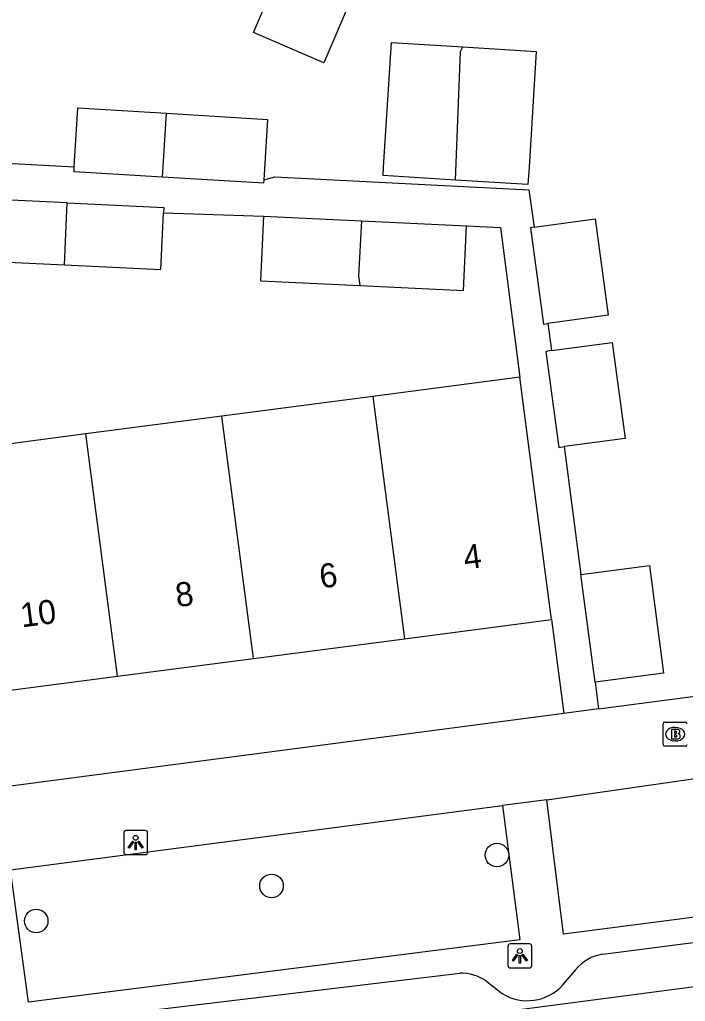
# Model space of a CAD drawing. Extents: x 162074 to 163034, y 381824 to 382557.
# Drawn here: x 162418.89 to 162446.55, y 382465.37 to 382506.13 of the extents above; entities that cross this region are included whole.
import ezdxf

# ---------------------------------------------------------------- set-up
doc = ezdxf.new("R2010")
doc.units = 0
for name, color, linetype in [('IMGEO_Boom', 7, 'Continuous'), ('IMGEO_Brandkraan', 7, 'Continuous'), ('IMGEO_Lichtpunt', 7, 'Continuous'), ('IMGEO_Pand', 7, 'Continuous'), ('IMGEO_Pand_nummerreeks', 7, 'Continuous'), ('IMGEO_Rijbaan_lokaal_open', 7, 'Continuous'), ('IMGEO_Voetpad_open', 7, 'Continuous')]:
    doc.layers.add(name, color=color, linetype=linetype)

msp = doc.modelspace()

# ---------------------------------------------------------------- linework, layer by layer
at = {"layer": 'IMGEO_Boom'}
for centre in [(162438.723, 382471.447), (162429.355, 382470.165), (162419.58, 382468.709)]:
    msp.add_circle(centre, 0.489, dxfattribs=at)
at = {"layer": 'IMGEO_Brandkraan'}
for p, q in [((162445.624, 382476.039), (162445.624, 382476.891)), ((162445.699, 382476.965), (162446.551, 382476.965)), ((162446.112, 382476.745), (162446.137, 382476.745)), ((162446.551, 382475.965), (162445.699, 382475.965)), ((162446.135, 382476.185), (162446.11, 382476.185))]:
    msp.add_line(p, q, dxfattribs=at)
for points in [[(162445.624, 382476.039), (162445.624, 382476.891)], [(162445.699, 382476.965), (162446.551, 382476.965)], [(162445.972, 382476.665), (162445.972, 382476.265), (162446.185, 382476.265)], [(162446.203, 382476.665), (162445.972, 382476.665)], [(162446.151, 382476.584), (162446.097, 382476.584), (162446.097, 382476.508)], [(162446.097, 382476.508), (162446.15, 382476.508)], [(162446.159, 382476.432), (162446.097, 382476.432), (162446.097, 382476.351)], [(162446.097, 382476.351), (162446.159, 382476.351)], [(162446.551, 382475.965), (162445.699, 382475.965)]]:
    msp.add_lwpolyline(points, dxfattribs=at)
for centre, radius, start, end in [((162445.701, 382476.889), 0.0765, 91.552, 178.448), ((162445.701, 382476.889), 0.0765, 91.552, 178.448), ((162446.207, 382476.52), 0.145, 59.4692, 91.5367), ((162446.232, 382476.567), 0.0922, 285.5137, 58.1501), ((162446.549, 382476.889), 0.0765, 1.552, 88.448), ((162446.549, 382476.889), 0.0765, 1.552, 88.448), ((162446.152, 382476.546), 0.0379, 267.8285, 90.9355), ((162446.16, 382476.391), 0.0404, 269.8759, 90.5077), ((162446.191, 382476.516), 0.251, 268.6676, 293.5347), ((162446.237, 382476.375), 0.105, 301.3115, 78.989), ((162445.701, 382476.041), 0.0765, 181.552, 268.448), ((162445.701, 382476.041), 0.0765, 181.552, 268.448), ((162446.549, 382476.041), 0.0765, 271.552, 358.448), ((162446.549, 382476.041), 0.0765, 271.552, 358.448)]:
    msp.add_arc(centre, radius, start, end, dxfattribs=at)
for centre, major_axis, ratio, start_param, end_param in [((162446.111, 382476.465), (-0.387, 0.002), 0.722429, 4.712389, 7.853982), ((162446.136, 382476.465), (-0.39, 0.002), 0.717154, 1.570796, 4.712389)]:
    msp.add_ellipse(centre, major_axis=major_axis, ratio=ratio, start_param=start_param, end_param=end_param, dxfattribs=at)
at = {"layer": 'IMGEO_Lichtpunt'}
for p, q in [((162423.214, 382472.364), (162423.214, 382471.557)), ((162423.214, 382472.364), (162423.214, 382471.557)), ((162424.116, 382472.459), (162423.308, 382472.459)), ((162424.116, 382472.459), (162423.308, 382472.459)), ((162424.21, 382471.557), (162424.21, 382472.364)), ((162424.21, 382471.557), (162424.21, 382472.364)), ((162423.308, 382471.463), (162424.116, 382471.463)), ((162423.308, 382471.463), (162424.116, 382471.463)), ((162440.077, 382467.758), (162439.269, 382467.758)), ((162440.077, 382467.758), (162439.269, 382467.758)), ((162439.175, 382467.663), (162439.175, 382466.856)), ((162439.175, 382467.663), (162439.175, 382466.856)), ((162440.171, 382466.856), (162440.171, 382467.663)), ((162440.171, 382466.856), (162440.171, 382467.663)), ((162439.269, 382466.762), (162440.077, 382466.762)), ((162439.269, 382466.762), (162440.077, 382466.762))]:
    msp.add_line(p, q, dxfattribs=at)
for points in [[(162423.588, 382472.028), (162423.627, 382472), (162423.439, 382471.738), (162423.401, 382471.765), (162423.588, 382472.028)], [(162423.69, 382471.98), (162423.737, 382471.98), (162423.737, 382471.658), (162423.69, 382471.658), (162423.69, 382471.98)], [(162423.8, 382472), (162423.838, 382472.027), (162424.025, 382471.765), (162423.986, 382471.737), (162423.8, 382472)], [(162439.549, 382467.327), (162439.588, 382467.299), (162439.4, 382467.037), (162439.362, 382467.064), (162439.549, 382467.327)], [(162439.651, 382467.279), (162439.698, 382467.279), (162439.698, 382466.957), (162439.651, 382466.957), (162439.651, 382467.279)], [(162439.761, 382467.299), (162439.799, 382467.326), (162439.986, 382467.064), (162439.947, 382467.036), (162439.761, 382467.299)]]:
    msp.add_lwpolyline(points, dxfattribs=at)
for centre in [(162423.713, 382472.162), (162439.674, 382467.461)]:
    msp.add_circle(centre, 0.0994, dxfattribs=at)
for centre, start, end in [((162423.308, 382472.364), 90, 180), ((162423.308, 382472.364), 90, 180), ((162424.116, 382472.364), 0, 90), ((162424.116, 382472.364), 0, 90), ((162423.308, 382471.557), 180, 270), ((162423.308, 382471.557), 180, 270), ((162424.116, 382471.557), 270, 0), ((162424.116, 382471.557), 270, 360), ((162439.269, 382467.663), 90, 180), ((162439.269, 382467.663), 90, 180), ((162440.077, 382467.663), 0, 90), ((162440.077, 382467.663), 0, 90), ((162439.269, 382466.856), 180, 270), ((162439.269, 382466.856), 180, 270), ((162440.077, 382466.856), 270, 0), ((162440.077, 382466.856), 270, 360)]:
    msp.add_arc(centre, 0.0946, start, end, dxfattribs=at)
at = {"layer": 'IMGEO_Pand'}
for points in [[(162430.863, 382519.826), (162431.708, 382519.464), (162431.984, 382520.108), (162435.173, 382518.744), (162434.9, 382518.104), (162437.028, 382517.194), (162435.062, 382512.598), (162431.528, 382504.341), (162428.603, 382505.6), (162430.165, 382509.232), (162426.96, 382510.609)], [(162436.996, 382499.469), (162433.992, 382499.656), (162434.013, 382500), (162434.337, 382505.186), (162437.299, 382505.001)], [(162437.299, 382505.001), (162440.356, 382504.811), (162440.056, 382500), (162440.011, 382499.281), (162436.996, 382499.469)], [(162436.996, 382499.469), (162437.214, 382504.802), (162437.299, 382505.001)], [(162421.163, 382500.014), (162421.312, 382502.468), (162424.986, 382502.245)], [(162424.826, 382499.591), (162424.986, 382502.245)], [(162424.986, 382502.245), (162429.189, 382501.99), (162429.037, 382499.485)], [(162424.826, 382499.591), (162421.151, 382499.814), (162421.163, 382500.014)], [(162429.037, 382499.485), (162429.028, 382499.337), (162424.826, 382499.591)], [(162420.871, 382498.523), (162416.763, 382498.717), (162416.755, 382498.539)], [(162416.755, 382498.539), (162416.641, 382496.139), (162420.749, 382495.945)], [(162420.749, 382495.945), (162420.871, 382498.523)], [(162420.871, 382498.523), (162424.884, 382498.333), (162424.873, 382498.106)], [(162420.749, 382495.945), (162424.762, 382495.755), (162424.873, 382498.106)], [(162429.025, 382497.971), (162428.898, 382495.287), (162433.019, 382495.092)], [(162429.025, 382497.971), (162433.088, 382497.779)], [(162440.263, 382497.509), (162442.8, 382497.854), (162443.344, 382493.857), (162440.831, 382493.515)], [(162433.088, 382497.779), (162432.972, 382495.479), (162433.019, 382495.092)], [(162433.019, 382495.092), (162437.327, 382494.888), (162437.454, 382497.572)], [(162433.088, 382497.779), (162437.454, 382497.572)], [(162440.263, 382497.509), (162440.111, 382497.488), (162440.656, 382493.491), (162440.831, 382493.515)], [(162440.992, 382492.389), (162443.507, 382492.732), (162444.05, 382488.746), (162441.535, 382488.404), (162441.521, 382488.402)], [(162440.992, 382492.389), (162440.75, 382492.356), (162441.292, 382488.371), (162441.521, 382488.402)], [(162439.676, 382491.283), (162433.566, 382490.486)], [(162440.989, 382481.226), (162440.342, 382486.184), (162439.676, 382491.283)], [(162433.566, 382490.486), (162427.291, 382489.667)], [(162433.566, 382490.486), (162434.879, 382480.428)], [(162427.291, 382489.667), (162421.643, 382488.929)], [(162428.604, 382479.609), (162427.291, 382489.667)], [(162421.643, 382488.929), (162415.682, 382488.151)], [(162422.956, 382478.872), (162421.643, 382488.929)], [(162442.214, 382483.097), (162445.056, 382483.468), (162445.64, 382478.995), (162442.798, 382478.624)], [(162442.798, 382478.624), (162442.214, 382483.097)], [(162434.879, 382480.428), (162440.989, 382481.226)], [(162428.604, 382479.609), (162434.879, 382480.428)], [(162422.956, 382478.872), (162428.604, 382479.609)], [(162416.995, 382478.094), (162422.956, 382478.872)]]:
    msp.add_lwpolyline(points, dxfattribs=at)
at = {"layer": 'IMGEO_Rijbaan_lokaal_open'}
msp.add_lwpolyline([(162463.823, 382468.189), (162354.468, 382453.854)], dxfattribs=at)
at = {"layer": 'IMGEO_Voetpad_open'}
for points in [[(162414.497, 382500.375), (162421.163, 382500.014)], [(162429.037, 382499.485), (162429.496, 382499.608), (162440.042, 382499.061), (162440.263, 382497.509)], [(162424.873, 382498.106), (162429.025, 382497.971)], [(162437.454, 382497.572), (162438.863, 382497.505), (162439.676, 382491.283)], [(162440.831, 382493.515), (162440.992, 382492.389)], [(162441.521, 382488.402), (162442.214, 382483.097)], [(162440.989, 382481.226), (162441.501, 382477.324)], [(162442.944, 382477.513), (162459.406, 382479.673)], [(162442.798, 382478.624), (162442.944, 382477.513)], [(162442.944, 382477.513), (162441.501, 382477.324)], [(162441.501, 382477.324), (162364.52, 382467.221), (162358.274, 382466.401), (162352.438, 382465.635)], [(162440.79, 382473.744), (162458.233, 382476.248), (162464.468, 382477.086)], [(162438.951, 382473.504), (162439.679, 382467.926), (162419.261, 382465.333), (162418.51, 382470.827)], [(162418.51, 382470.827), (162438.951, 382473.504)], [(162440.79, 382473.744), (162438.951, 382473.504)], [(162462.024, 382470.821), (162441.489, 382468.16), (162440.79, 382473.744)], [(162443.118, 382467.325), (162458.485, 382469.312), (162460.531, 382469.62)], [(162421.584, 382464.68), (162437.175, 382466.537)], [(162441.464, 382466.053), (162441.993, 382466.676)], [(162438.297, 382466.196), (162438.935, 382465.697)]]:
    msp.add_lwpolyline(points, dxfattribs=at)
for centre, radius, start, end in [((162443.358, 382465.609), 1.733, 97.9747, 141.9856), ((162437.261, 382464.804), 1.735, 53.3471, 92.8426), ((162439.985, 382467.399), 2, 238.3318, 317.6936)]:
    msp.add_arc(centre, radius, start, end, dxfattribs=at)

# ---------------------------------------------------------------- texts
at = {"layer": 'IMGEO_Pand_nummerreeks'}
for s, p in [('4', (162437.396, 382483.298)), ('6', (162431.41, 382482.516)), ('8', (162425.428, 382481.736)), ('10', (162418.984, 382480.895))]:
    msp.add_text(s, height=1, rotation=7.4369, dxfattribs=at).set_placement(p)

doc.saveas('drawing.dxf')
